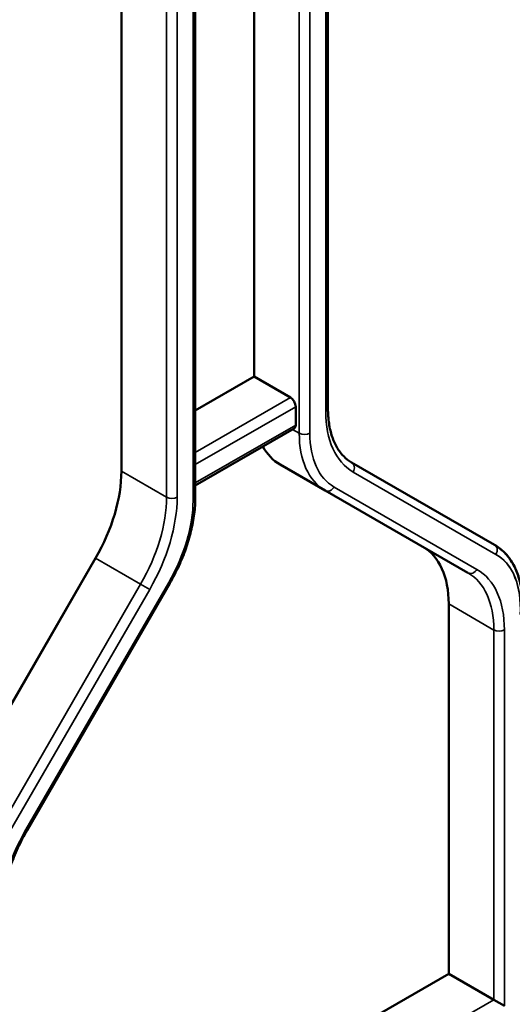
# Model space of a CAD drawing. Header units: millimetres. Extents: x 0 to 14369, y -869 to 2970.
# Tile 559 of 656: x 3769 to 3788, y 1372 to 1411. Entities that reach past the tile are written whole.
import ezdxf

# ---------------------------------------------------------------- set-up
doc = ezdxf.new("R2010")
doc.units = ezdxf.units.MM
doc.header["$LTSCALE"] = 10
doc.layers.add('Sichtbar (ISO)', color=7, linetype='Continuous', lineweight=50)
doc.layers.add('Sichtbar schmal (ISO)', color=7, linetype='Continuous', lineweight=35)

msp = doc.modelspace()

# ---------------------------------------------------------------- linework, layer by layer
at = {"layer": 'Sichtbar (ISO)'}
for p, q in [((3781.091, 1420.634), (3781.091, 1395.946)), ((3781.091, 1420.634), (3781.091, 1395.946)), ((3772.836, 1393.436), (3772.836, 1418.124)), ((3772.836, 1418.124), (3772.836, 1393.436)), ((3778.139, 1397.215), (3778.139, 1418.285)), ((3778.139, 1418.285), (3778.139, 1397.215)), ((3775.787, 1416.927), (3775.787, 1392.377)), ((3775.787, 1416.927), (3775.787, 1392.377)), ((3775.787, 1395.857), (3778.139, 1397.215)), ((3778.139, 1397.215), (3775.787, 1395.857)), ((3778.139, 1397.215), (3779.589, 1396.378)), ((3779.589, 1396.378), (3778.139, 1397.215)), ((3779.801, 1395.276), (3779.801, 1396.011)), ((3779.801, 1396.011), (3779.801, 1395.276)), ((3775.787, 1392.857), (3779.739, 1395.138)), ((3775.787, 1392.857), (3779.739, 1395.138)), ((3779.174, 1393.701), (3780.978, 1392.66)), ((3780.978, 1392.66), (3779.174, 1393.701)), ((3787.745, 1390.485), (3782.038, 1393.78)), ((3787.745, 1390.485), (3782.038, 1393.78)), ((3780.978, 1392.66), (3786.685, 1389.365)), ((3786.685, 1389.365), (3780.978, 1392.66)), ((3766.093, 1380.066), (3771.8, 1389.951)), ((3771.8, 1389.951), (3766.093, 1380.066)), ((3774.774, 1388.952), (3769.067, 1379.067)), ((3774.774, 1388.952), (3769.067, 1379.067)), ((3785.917, 1388.117), (3785.917, 1373.324)), ((3785.917, 1373.324), (3785.917, 1388.117)), ((3779.907, 1369.854), (3785.917, 1373.324)), ((3785.917, 1373.324), (3779.907, 1369.854)), ((3787.72, 1372.283), (3785.917, 1373.324)), ((3785.917, 1373.324), (3787.72, 1372.283)), ((3788.145, 1372.038), (3787.72, 1372.283)), ((3787.72, 1372.283), (3788.145, 1372.038))]:
    msp.add_line(p, q, dxfattribs=at)
for centre, major_axis, start_param, end_param in [((3779.589, 1396.133), (0.15, -0.26), 0.785398, 2.356194), ((3779.589, 1396.133), (-0.15, 0.26), 3.926991, 5.497787), ((3779.589, 1395.398), (0.15, -0.26), 0, 0.785398), ((3779.589, 1395.398), (0.15, -0.26), 0, 0.785398), ((3781.674, 1398.031), (-2.5, -4.33), 5.947662, 6.283185), ((3781.674, 1398.031), (-2.5, -4.33), 5.947662, 6.283185), ((3769.3, 1391.394), (2.5, 4.33), 4.712389, 5.497787), ((3769.3, 1391.394), (-2.5, -4.33), 1.570796, 2.356194), ((3782.382, 1386.076), (2.5, 4.33), 5.497787, 6.283185), ((3782.382, 1386.076), (2.5, 4.33), 5.497787, 6.283185)]:
    msp.add_ellipse(centre, major_axis=major_axis, ratio=0.57735, start_param=start_param, end_param=end_param, dxfattribs=at)
for points, knots in [([(3781.091, 1395.946), (3781.091, 1395.733), (3781.105, 1395.53), (3781.162, 1395.15), (3781.204, 1394.973), (3781.313, 1394.648), (3781.38, 1394.501), (3781.535, 1394.24), (3781.623, 1394.125), (3781.817, 1393.929), (3781.923, 1393.846), (3782.038, 1393.78)], [3.1415927, 3.1415927, 3.1415927, 3.1415927, 3.2986723, 3.2986723, 3.4557519, 3.4557519, 3.6128316, 3.6128316, 3.7699112, 3.7699112, 3.9269908, 3.9269908, 3.9269908, 3.9269908]), ([(3781.091, 1395.946), (3781.091, 1395.733), (3781.105, 1395.53), (3781.162, 1395.15), (3781.204, 1394.973), (3781.313, 1394.648), (3781.38, 1394.501), (3781.535, 1394.24), (3781.623, 1394.125), (3781.817, 1393.929), (3781.923, 1393.846), (3782.038, 1393.78)], [3.1415927, 3.1415927, 3.1415927, 3.1415927, 3.2986723, 3.2986723, 3.4557519, 3.4557519, 3.6128316, 3.6128316, 3.7699112, 3.7699112, 3.9269908, 3.9269908, 3.9269908, 3.9269908]), ([(3775.787, 1392.377), (3775.787, 1392.163), (3775.773, 1391.941), (3775.715, 1391.49), (3775.672, 1391.259), (3775.56, 1390.795), (3775.49, 1390.56), (3775.326, 1390.093), (3775.231, 1389.859), (3775.019, 1389.399), (3774.901, 1389.173), (3774.774, 1388.952)], [0, 0, 0, 0, 0.1570796, 0.1570796, 0.3141593, 0.3141593, 0.4712389, 0.4712389, 0.6283185, 0.6283185, 0.7853982, 0.7853982, 0.7853982, 0.7853982]), ([(3775.787, 1392.377), (3775.787, 1392.163), (3775.773, 1391.941), (3775.715, 1391.49), (3775.672, 1391.259), (3775.56, 1390.795), (3775.49, 1390.56), (3775.326, 1390.093), (3775.231, 1389.859), (3775.019, 1389.399), (3774.901, 1389.173), (3774.774, 1388.952)], [0, 0, 0, 0, 0.1570796, 0.1570796, 0.3141593, 0.3141593, 0.4712389, 0.4712389, 0.6283185, 0.6283185, 0.7853982, 0.7853982, 0.7853982, 0.7853982]), ([(3787.745, 1390.485), (3787.892, 1390.4), (3788.027, 1390.296), (3788.268, 1390.052), (3788.374, 1389.913), (3788.555, 1389.606), (3788.631, 1389.439), (3788.75, 1389.083), (3788.795, 1388.893), (3788.854, 1388.496), (3788.869, 1388.288), (3788.869, 1388.074)], [5.4977871, 5.4977871, 5.4977871, 5.4977871, 5.6548668, 5.6548668, 5.8119464, 5.8119464, 5.969026, 5.969026, 6.1261057, 6.1261057, 6.2831853, 6.2831853, 6.2831853, 6.2831853]), ([(3787.745, 1390.485), (3787.895, 1390.398), (3788.033, 1390.291), (3788.278, 1390.04), (3788.386, 1389.896), (3788.569, 1389.58), (3788.644, 1389.408), (3788.762, 1389.04), (3788.805, 1388.844), (3788.857, 1388.457), (3788.869, 1388.268), (3788.869, 1388.074)], [5.4977871, 5.4977871, 5.4977871, 5.4977871, 5.6585239, 5.6585239, 5.8192606, 5.8192606, 5.9799973, 5.9799973, 6.1407341, 6.1407341, 6.2831853, 6.2831853, 6.2831853, 6.2831853]), ([(3769.067, 1379.067), (3768.932, 1378.834), (3768.809, 1378.596), (3768.586, 1378.113), (3768.486, 1377.868), (3768.315, 1377.38), (3768.242, 1377.136), (3768.126, 1376.655), (3768.082, 1376.419), (3768.024, 1375.959), (3768.009, 1375.736), (3768.009, 1375.523)], [2.3561945, 2.3561945, 2.3561945, 2.3561945, 2.5132741, 2.5132741, 2.6703538, 2.6703538, 2.8274334, 2.8274334, 2.984513, 2.984513, 3.1415927, 3.1415927, 3.1415927, 3.1415927]), ([(3769.067, 1379.067), (3768.932, 1378.834), (3768.809, 1378.596), (3768.586, 1378.113), (3768.486, 1377.868), (3768.315, 1377.38), (3768.242, 1377.136), (3768.126, 1376.655), (3768.082, 1376.419), (3768.024, 1375.959), (3768.009, 1375.736), (3768.009, 1375.523)], [2.3561945, 2.3561945, 2.3561945, 2.3561945, 2.5132741, 2.5132741, 2.6703538, 2.6703538, 2.8274334, 2.8274334, 2.984513, 2.984513, 3.1415927, 3.1415927, 3.1415927, 3.1415927])]:
    msp.add_open_spline(points, degree=3, knots=knots, dxfattribs=at)
at = {"layer": 'Sichtbar schmal (ISO)'}
for p, q in [((3780.366, 1394.949), (3780.366, 1420.652)), ((3781.003, 1420.512), (3781.003, 1395.824)), ((3781.003, 1395.824), (3781.003, 1420.512)), ((3780.366, 1419.672), (3780.366, 1394.949)), ((3779.942, 1419.326), (3779.942, 1394.949)), ((3779.942, 1394.949), (3779.942, 1419.326)), ((3775.699, 1417.957), (3775.699, 1392.255)), ((3774.639, 1417.083), (3774.639, 1392.395)), ((3774.639, 1392.395), (3774.639, 1417.083)), ((3775.063, 1392.395), (3775.063, 1417.083)), ((3775.063, 1417.083), (3775.063, 1392.395)), ((3775.699, 1392.255), (3775.699, 1416.978)), ((3779.589, 1396.378), (3775.787, 1394.183)), ((3775.787, 1394.183), (3779.589, 1396.378)), ((3775.787, 1393.694), (3779.801, 1396.011)), ((3779.801, 1396.011), (3775.787, 1393.694)), ((3779.801, 1395.276), (3775.787, 1392.959)), ((3775.787, 1392.959), (3779.801, 1395.276)), ((3779.942, 1394.949), (3779.676, 1395.103)), ((3779.676, 1395.103), (3779.942, 1394.949)), ((3774.639, 1392.395), (3772.836, 1393.436)), ((3772.836, 1393.436), (3774.639, 1392.395)), ((3787.808, 1390.103), (3782.1, 1393.398)), ((3782.1, 1393.398), (3787.808, 1390.103)), ((3781.34, 1392.798), (3787.047, 1389.503)), ((3787.047, 1389.503), (3781.34, 1392.798)), ((3771.8, 1389.951), (3773.603, 1388.91)), ((3773.603, 1388.91), (3771.8, 1389.951)), ((3773.603, 1388.91), (3767.896, 1379.025)), ((3767.896, 1379.025), (3773.603, 1388.91)), ((3769.019, 1379.094), (3774.726, 1388.979)), ((3774.726, 1388.979), (3769.019, 1379.094)), ((3773.965, 1388.701), (3773.603, 1388.91)), ((3773.603, 1388.91), (3773.965, 1388.701)), ((3774.774, 1388.952), (3774.726, 1388.979)), ((3774.726, 1388.979), (3774.774, 1388.952)), ((3773.965, 1388.701), (3768.258, 1378.816)), ((3768.258, 1378.816), (3773.965, 1388.701)), ((3785.917, 1388.117), (3787.72, 1387.076)), ((3787.72, 1387.076), (3785.917, 1388.117)), ((3787.72, 1387.076), (3787.72, 1372.283)), ((3787.72, 1372.283), (3787.72, 1387.076)), ((3788.145, 1372.038), (3788.145, 1387.076)), ((3788.145, 1387.076), (3788.145, 1372.038)), ((3769.019, 1379.094), (3769.067, 1379.067)), ((3769.067, 1379.067), (3769.019, 1379.094)), ((3787.72, 1372.283), (3781.71, 1368.813)), ((3781.71, 1368.813), (3787.72, 1372.283))]:
    msp.add_line(p, q, dxfattribs=at)
for centre, major_axis, ratio, start_param, end_param in [((3780.791, 1395.946), (0.3, 0), 0.57735, 5.497787, 6.283185), ((3780.791, 1395.946), (0.3, 0), 0.57735, 5.497787, 6.283185), ((3784.75, 1397.988), (-2.65, -4.59), 0.57735, 5.497787, 6.283185), ((3784.75, 1397.988), (-2.65, -4.59), 0.57735, 5.497787, 6.283185), ((3780.154, 1395.072), (-0.3, 0), 0.57735, 0.785398, 2.356194), ((3783.478, 1396.99), (-2.5, -4.33), 0.57735, 5.497787, 6.283185), ((3780.154, 1395.072), (0.3, 0), 0.57735, 3.926991, 5.497787), ((3783.478, 1396.99), (-2.5, -4.33), 0.57735, 5.497787, 6.283185), ((3783.69, 1396.868), (-2.35, -4.07), 0.57735, 5.497787, 6.283185), ((3783.69, 1396.868), (-2.35, -4.07), 0.57735, 5.497787, 6.283185), ((3781.888, 1393.52), (0.15, 0.26), 0.816497, 4.712389, 6.283185), ((3781.888, 1393.52), (0.15, 0.26), 0.816497, 4.712389, 6.283185), ((3781.128, 1392.92), (-0.15, -0.26), 0.816497, 0, 1.570796), ((3781.128, 1392.92), (-0.15, -0.26), 0.816497, 0, 1.570796), ((3771.103, 1390.353), (-2.5, -4.33), 0.57735, 1.570796, 2.356194), ((3771.103, 1390.353), (2.5, 4.33), 0.57735, 4.712389, 5.497787), ((3771.315, 1390.231), (-2.65, -4.59), 0.57735, 1.570796, 2.356194), ((3771.315, 1390.231), (2.65, 4.59), 0.57735, 4.712389, 5.497787), ((3774.851, 1392.517), (-0.3, 0), 0.57735, 0.785398, 2.356194), ((3774.851, 1392.517), (0.3, 0), 0.57735, 3.926991, 5.497787), ((3775.487, 1392.377), (0.3, 0), 0.57735, 5.497787, 6.283185), ((3775.487, 1392.377), (0.3, 0), 0.57735, 5.497787, 6.283185), ((3772.376, 1390.336), (2.35, 4.07), 0.57735, 4.712389, 5.497787), ((3772.376, 1390.336), (-2.35, -4.07), 0.57735, 1.570796, 2.356194), ((3787.595, 1390.225), (0.15, 0.26), 0.816497, 4.712389, 6.283185), ((3787.595, 1390.225), (0.15, 0.26), 0.816497, 4.712389, 6.283185), ((3785.458, 1386.032), (2.35, 4.07), 0.57735, 5.497787, 6.283185), ((3785.458, 1386.032), (2.35, 4.07), 0.57735, 5.433914, 6.283185), ((3786.835, 1389.625), (-0.15, -0.26), 0.816497, 0, 1.570796), ((3786.835, 1389.625), (-0.15, -0.26), 0.816497, 0, 1.570796), ((3784.185, 1385.035), (2.5, 4.33), 0.57735, 5.497787, 6.283185), ((3784.185, 1385.035), (2.5, 4.33), 0.57735, 5.497787, 6.283185), ((3784.397, 1384.913), (2.65, 4.59), 0.57735, 5.497787, 6.283185), ((3784.397, 1384.913), (2.65, 4.59), 0.57735, 5.497787, 6.283185), ((3787.932, 1387.199), (0.3, 0), 0.57735, 3.926991, 5.497787), ((3787.932, 1387.199), (-0.3, 0), 0.57735, 0.785398, 2.356194), ((3771.669, 1377.564), (2.65, 4.59), 0.57735, 1.570796, 2.356194), ((3771.669, 1377.564), (-2.65, -4.59), 0.57735, 4.712389, 5.497787)]:
    msp.add_ellipse(centre, major_axis=major_axis, ratio=ratio, start_param=start_param, end_param=end_param, dxfattribs=at)

doc.saveas('drawing.dxf')
